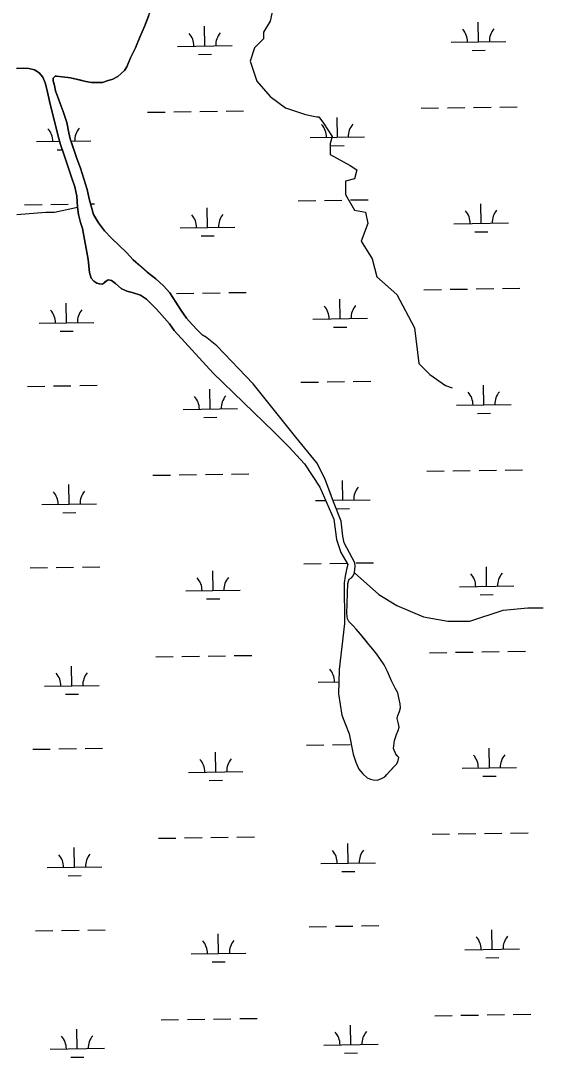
# Model space of a CAD drawing. Extents: x 3807117 to 3845308, y 337856 to 363736.
# Drawn here: x 3828185 to 3829143, y 355909 to 357809 of the extents above; entities that cross this region are included whole.
import ezdxf

# ---------------------------------------------------------------- set-up
doc = ezdxf.new("R2010")
doc.units = 0
doc.layers.add('V-TOPO-SHOR', color=7, linetype='Continuous')
doc.layers.add('V-WETL-SWMP', color=7, linetype='Continuous')

msp = doc.modelspace()

# ---------------------------------------------------------------- linework, layer by layer
at = {"layer": 'V-TOPO-SHOR'}
for points in [[(3828650.1, 357845), (3828642, 357808.3), (3828629.8, 357787.9), (3828629.8, 357775.7), (3828613.5, 357759.4), (3828605.3, 357735), (3828617.5, 357698.3), (3828642, 357669.8), (3828670.5, 357649.4), (3828707.2, 357637.2), (3828727.5, 357633.1), (3828731.6, 357633.1)], [(3828419.5, 357818.7), (3828411.6, 357798.4), (3828402.9, 357779), (3828395, 357759.5), (3828385.9, 357740.8), (3828379.2, 357724.5), (3828374.8, 357717.9), (3828369, 357712.4), (3828362.7, 357706.6), (3828353.7, 357702), (3828343.5, 357698.5), (3828334.9, 357695.9), (3828326, 357695.5), (3828314.7, 357696), (3828304.1, 357697.6), (3828292.5, 357700.4), (3828275.7, 357704.4), (3828260.9, 357706.4), (3828250.4, 357707.2), (3828247.6, 357707.3)], [(3828218.8, 357713.7), (3828209.9, 357718.8), (3828199.3, 357721.2), (3828190, 357722), (3828177.1, 357721.3)], [(3828466.3, 357241.1), (3828457.8, 357253.7), (3828439.1, 357274.4), (3828432.9, 357280.7), (3828425.2, 357289), (3828415.5, 357298.4), (3828404.2, 357306.2), (3828389, 357311), (3828379.3, 357313.4), (3828368.8, 357318.1), (3828358.7, 357327.2), (3828351.3, 357332.6), (3828345.1, 357333.9), (3828341.2, 357331.9), (3828338.4, 357329.6), (3828334.5, 357326.1), (3828333.7, 357326.1), (3828329, 357326.5), (3828324.4, 357328.1), (3828318.9, 357331.7), (3828313.9, 357337.1), (3828310.8, 357347.7), (3828308.2, 357371.1), (3828298, 357428.1), (3828294.6, 357439.4), (3828290.7, 357453.5), (3828288.9, 357467.2), (3828287.4, 357487.4), (3828284, 357504.2), (3828278.6, 357520.6), (3828274.4, 357533.2), (3828270.5, 357544.5), (3828263.6, 357564.4), (3828257.9, 357582), (3828253.3, 357597.2), (3828248.3, 357617.5), (3828243.4, 357636.7), (3828237.6, 357661.7), (3828232.3, 357683.2), (3828229.6, 357695.3), (3828225, 357705.8), (3828218.8, 357713.7)], [(3828247.6, 357707.3), (3828244.5, 357703.4), (3828244.5, 357698.3), (3828245.2, 357695.2), (3828246.4, 357690.5), (3828248.3, 357680.7), (3828252.1, 357670.6), (3828257.1, 357657.3), (3828262.5, 357642.4), (3828269, 357622.5), (3828273.2, 357603.4), (3828275.5, 357592.4), (3828280.1, 357578.4), (3828287.4, 357556.5), (3828294.3, 357538.5), (3828300.4, 357519.4), (3828306.6, 357499.8), (3828310.4, 357482.3), (3828313.8, 357469), (3828318.4, 357454.1), (3828327.3, 357438.5), (3828338.2, 357424), (3828351.3, 357410.7), (3828366.1, 357396.1), (3828378.5, 357384), (3828390.9, 357371), (3828402.9, 357360.5), (3828416.9, 357348.3), (3828432.5, 357336.1), (3828446.4, 357323.2), (3828458.4, 357310.2), (3828469.3, 357293.4), (3828478.9, 357278.1), (3828489, 357264), (3828499.1, 357252.3), (3828509.2, 357242.1), (3828517.7, 357233.1), (3828523.2, 357229.9)], [(3828731.6, 357633.1), (3828739.7, 357620.9), (3828756, 357596.5), (3828752, 357584.2), (3828752, 357563.9), (3828788.6, 357543.5), (3828800.9, 357535.4), (3828796.8, 357519.1), (3828780.5, 357515), (3828780.5, 357490.5), (3828796.8, 357462), (3828817.2, 357458), (3828821.2, 357437.6), (3828809, 357405), (3828829.4, 357372.4), (3828837.5, 357339.8), (3828874.2, 357307.2), (3828906.8, 357246.1), (3828914.9, 357180.9), (3828935.3, 357160.6), (3828963.8, 357140.2), (3828976, 357136.1)], [(3828177.5, 357453.9), (3828230.5, 357458), (3828246.8, 357458), (3828288.9, 357467.2)], [(3828466.3, 357241.1), (3828537.4, 357162.9), (3828648.7, 357055.7), (3828676.6, 357027.8), (3828705.3, 356996.8), (3828733.3, 356954.3), (3828759, 356895.2), (3828764, 356857.9), (3828771.8, 356834.2), (3828784.8, 356812.1), (3828782.4, 356803.3), (3828779.6, 356790.7), (3828777.8, 356778.8), (3828778.4, 356704)], [(3828783.9, 356712.9), (3828782.7, 356722.8), (3828784.5, 356777.3), (3828786.9, 356785.7), (3828791.6, 356787.9), (3828794.6, 356791.6), (3828796.6, 356796.8), (3828798.3, 356809.9), (3828797.7, 356815.6), (3828777.7, 356852), (3828775.3, 356864.4), (3828772.1, 356891.8), (3828758.3, 356927.4), (3828742.3, 356970.1), (3828727.6, 356998.9), (3828689.1, 357045.8), (3828611.1, 357143.2), (3828544.6, 357213.3), (3828523.2, 357229.9)], [(3828796.6, 356796.8), (3828841.6, 356757.2), (3828874.2, 356736.9), (3828923.1, 356716.5), (3828967.9, 356708.4), (3829008.6, 356708.4), (3829069.7, 356728.7), (3829114.5, 356732.8), (3829143.1, 356732.8)], [(3828786.6, 356707.8), (3828783.9, 356712.9)], [(3828778.4, 356704), (3828768.9, 356619.6), (3828767.3, 356575.5), (3828773.4, 356536.1), (3828787.1, 356502.2), (3828794.2, 356464.9), (3828799.2, 356450), (3828804.7, 356437.1), (3828808.4, 356433), (3828812.2, 356428.5), (3828820.1, 356421.4), (3828825.9, 356418.9), (3828831.1, 356417.5), (3828838.4, 356417.1), (3828845.1, 356419.3), (3828852.3, 356423.1), (3828856.3, 356427.4), (3828860.9, 356432.7), (3828869, 356441.2), (3828874.1, 356446.5), (3828876.1, 356450.7), (3828878, 356458.5), (3828875.3, 356461.6), (3828872.6, 356464.6), (3828868.2, 356474.9), (3828870, 356489.5), (3828873.9, 356500.5), (3828876.8, 356507.8), (3828878.8, 356514.1), (3828877.6, 356520.3), (3828876.4, 356525.5), (3828875.3, 356530.1), (3828876.2, 356535.3), (3828879.2, 356542.7), (3828881.1, 356549.5), (3828880.9, 356556.7), (3828878.1, 356568.1), (3828876.3, 356576.9), (3828871.5, 356585.6), (3828864.9, 356599), (3828857.3, 356616.4), (3828851.3, 356628.2), (3828844.8, 356638), (3828837.8, 356647.7), (3828830.4, 356656.9), (3828823.4, 356666), (3828817.5, 356673.2), (3828807.9, 356684.9), (3828799.9, 356693.6), (3828794.6, 356699.7), (3828786.6, 356707.8)]]:
    msp.add_lwpolyline(points, dxfattribs=at)
at = {"layer": 'V-WETL-SWMP'}
for p, q in [((3828411.6, 357798.4), (3828426.6, 357836.9)), ((3828402.9, 357779), (3828411.6, 357798.4)), ((3828522.4, 357762.7), (3828521.9, 357798.7)), ((3829024.3, 357770.2), (3829023.7, 357806.2)), ((3828395, 357759.5), (3828402.9, 357779)), ((3828385.9, 357740.8), (3828395, 357759.5)), ((3828472.4, 357762), (3828572.4, 357763.5)), ((3828974.3, 357769.5), (3829074.2, 357771)), ((3828379.2, 357724.5), (3828385.9, 357740.8)), ((3828510.6, 357747.1), (3828534.6, 357747.5)), ((3829012.5, 357754.6), (3829036.5, 357755)), ((3828177.1, 357721.3), (3828190, 357722)), ((3828190, 357722), (3828199.3, 357721.2)), ((3828199.3, 357721.2), (3828209.9, 357718.8)), ((3828374.8, 357717.9), (3828379.2, 357724.5)), ((3828209.9, 357718.8), (3828218.8, 357713.6)), ((3828218.8, 357713.6), (3828225, 357705.8)), ((3828225, 357705.8), (3828229.6, 357695.3)), ((3828244.5, 357703.4), (3828247.6, 357707.3)), ((3828244.5, 357698.3), (3828244.5, 357703.4)), ((3828247.6, 357707.3), (3828250.4, 357707.2)), ((3828250.4, 357707.2), (3828260.9, 357706.4)), ((3828260.9, 357706.4), (3828275.7, 357704.4)), ((3828275.7, 357704.4), (3828304.1, 357697.6)), ((3828343.5, 357698.5), (3828353.7, 357702)), ((3828353.7, 357702), (3828362.7, 357706.6)), ((3828362.7, 357706.6), (3828374.8, 357717.9)), ((3828229.6, 357695.3), (3828232.3, 357683.2)), ((3828232.3, 357683.2), (3828237.6, 357661.7)), ((3828246.4, 357690.5), (3828244.5, 357698.3)), ((3828248.3, 357680.7), (3828246.4, 357690.5)), ((3828304.1, 357697.6), (3828314.7, 357696)), ((3828314.7, 357696), (3828326, 357695.5)), ((3828326, 357695.5), (3828334.9, 357695.9)), ((3828334.9, 357695.9), (3828343.5, 357698.5)), ((3828257.1, 357657.3), (3828248.3, 357680.7)), ((3828237.6, 357661.7), (3828243.4, 357636.7)), ((3828262.5, 357642.4), (3828257.1, 357657.3)), ((3828513.4, 357642.5), (3828545.4, 357643)), ((3828561.4, 357643.2), (3828593.3, 357643.7)), ((3828919.2, 357648.6), (3828951.2, 357649.1)), ((3828967.2, 357649.3), (3828999.2, 357649.8)), ((3829015.2, 357650), (3829047.2, 357650.5)), ((3829063.2, 357650.7), (3829095.2, 357651.2)), ((3828243.4, 357636.7), (3828248.3, 357617.5)), ((3828269, 357622.5), (3828262.5, 357642.4)), ((3828417.4, 357641.1), (3828449.4, 357641.5)), ((3828465.4, 357641.8), (3828497.4, 357642.3)), ((3828765.4, 357595.5), (3828764.9, 357631.5)), ((3828248.3, 357617.5), (3828253.3, 357597.2)), ((3828273.2, 357603.4), (3828269, 357622.5)), ((3828213.6, 357587.3), (3828256.1, 357587.9)), ((3828253.3, 357597.2), (3828257.9, 357582)), ((3828275.5, 357592.4), (3828273.2, 357603.4)), ((3828287.4, 357556.5), (3828275.5, 357592.4)), ((3828276.9, 357588.2), (3828313.5, 357588.7)), ((3828715.4, 357594.8), (3828815.4, 357596.3)), ((3828251.8, 357572.4), (3828261, 357572.5)), ((3828257.9, 357582), (3828263.6, 357564.4)), ((3828753.6, 357579.9), (3828777.6, 357580.3)), ((3828263.6, 357564.4), (3828274.4, 357533.2)), ((3828294.3, 357538.5), (3828287.4, 357556.5)), ((3828274.4, 357533.2), (3828278.6, 357520.6)), ((3828306.6, 357499.8), (3828294.3, 357538.5)), ((3828278.6, 357520.6), (3828284, 357504.2)), ((3828284, 357504.2), (3828287.4, 357487.4)), ((3828310.4, 357482.3), (3828306.6, 357499.8)), ((3828239.9, 357472.2), (3828271.9, 357472.7)), ((3828287.4, 357487.4), (3828288.9, 357467.2)), ((3828287.9, 357472.9), (3828288.4, 357472.9)), ((3828313.8, 357469), (3828310.4, 357482.3)), ((3828312.7, 357473.3), (3828319.9, 357473.4)), ((3828693.7, 357479), (3828725.7, 357479.5)), ((3828741.7, 357479.7), (3828773.7, 357480.2)), ((3828789.7, 357480.4), (3828821.7, 357480.9)), ((3829029.2, 357437.6), (3829028.7, 357473.6)), ((3828191.9, 357471.5), (3828223.9, 357472)), ((3828288.9, 357467.2), (3828290.7, 357453.5)), ((3828290.7, 357453.5), (3828294.6, 357439.4)), ((3828318.4, 357454.1), (3828313.8, 357469)), ((3828327.3, 357438.5), (3828318.4, 357454.1)), ((3828527.4, 357430.1), (3828526.8, 357466.1)), ((3828294.6, 357439.4), (3828298, 357428.1)), ((3828338.2, 357424), (3828327.3, 357438.5)), ((3828979.2, 357436.8), (3829079.2, 357438.3)), ((3828298, 357428.1), (3828308.2, 357371.1)), ((3828351.3, 357410.7), (3828338.2, 357424)), ((3828477.4, 357429.3), (3828577.4, 357430.8)), ((3829017.5, 357422), (3829041.5, 357422.3)), ((3828378.5, 357384), (3828351.3, 357410.7)), ((3828515.6, 357414.5), (3828539.6, 357414.8)), ((3828390.9, 357371), (3828378.5, 357384)), ((3828308.2, 357371.1), (3828310.8, 357347.7)), ((3828416.9, 357348.3), (3828390.9, 357371)), ((3828310.8, 357347.7), (3828313.9, 357337.1)), ((3828432.5, 357336.1), (3828416.9, 357348.3)), ((3828313.9, 357337.1), (3828318.9, 357331.7)), ((3828318.9, 357331.7), (3828324.4, 357328.1)), ((3828324.4, 357328.1), (3828329, 357326.5)), ((3828329, 357326.5), (3828334.5, 357326.1)), ((3828334.5, 357326.1), (3828341.2, 357331.9)), ((3828341.2, 357331.9), (3828345.1, 357333.9)), ((3828345.1, 357333.9), (3828351.3, 357332.6)), ((3828351.3, 357332.6), (3828358.7, 357327.1)), ((3828358.7, 357327.1), (3828368.8, 357318.1)), ((3828446.4, 357323.2), (3828432.5, 357336.1)), ((3828458.4, 357310.2), (3828446.4, 357323.2)), ((3828368.8, 357318.1), (3828379.3, 357313.4)), ((3828379.3, 357313.4), (3828389, 357311)), ((3828389, 357311), (3828404.2, 357306.2)), ((3828404.2, 357306.2), (3828415.5, 357298.4)), ((3828469.3, 357293.4), (3828458.4, 357310.2)), ((3828470.3, 357309.1), (3828502.3, 357309.6)), ((3828518.3, 357309.9), (3828550.3, 357310.3)), ((3828566.3, 357310.6), (3828598.3, 357311.1)), ((3828924.2, 357315.9), (3828956.2, 357316.4)), ((3828972.2, 357316.7), (3829004.2, 357317.1)), ((3829020.2, 357317.4), (3829052.2, 357317.9)), ((3829068.2, 357318.1), (3829100.2, 357318.6)), ((3828268.5, 357255.4), (3828268, 357291.4)), ((3828415.5, 357298.4), (3828425.2, 357289)), ((3828425.2, 357289), (3828432.9, 357280.7)), ((3828478.9, 357278.1), (3828469.3, 357293.4)), ((3828770.4, 357262.9), (3828769.9, 357298.9)), ((3828432.9, 357280.7), (3828439.1, 357274.4)), ((3828439.1, 357274.4), (3828457.8, 357253.7)), ((3828489, 357264), (3828478.9, 357278.1)), ((3828499.1, 357252.3), (3828489, 357264)), ((3828720.4, 357262.1), (3828820.4, 357263.6)), ((3828218.5, 357254.6), (3828318.5, 357256.1)), ((3828457.8, 357253.7), (3828466.3, 357241.1)), ((3828509.2, 357242.1), (3828499.1, 357252.3)), ((3828758.6, 357247.3), (3828782.6, 357247.6)), ((3828256.8, 357239.8), (3828280.8, 357240.1)), ((3828466.3, 357241.1), (3828537.4, 357162.9)), ((3828517.7, 357233.1), (3828509.2, 357242.1)), ((3828523.2, 357229.9), (3828517.7, 357233.1)), ((3828544.6, 357213.3), (3828523.2, 357229.9)), ((3828611.1, 357143.2), (3828544.6, 357213.3)), ((3828537.4, 357162.9), (3828648.7, 357055.7)), ((3828196.9, 357138.8), (3828228.9, 357139.3)), ((3828244.9, 357139.6), (3828276.9, 357140)), ((3828292.9, 357140.3), (3828324.9, 357140.8)), ((3828532.4, 357097.4), (3828531.8, 357133.4)), ((3828689.1, 357045.8), (3828611.1, 357143.2)), ((3828698.7, 357146.4), (3828730.7, 357146.8)), ((3828746.7, 357147.1), (3828778.7, 357147.6)), ((3828794.7, 357147.8), (3828826.7, 357148.3)), ((3829034.2, 357105), (3829033.7, 357141)), ((3828482.4, 357096.7), (3828582.4, 357098.2)), ((3828984.2, 357104.2), (3829084.2, 357105.7)), ((3828520.6, 357081.8), (3828544.6, 357082.2)), ((3829022.5, 357089.3), (3829046.5, 357089.7)), ((3828648.7, 357055.7), (3828676.6, 357027.8)), ((3828727.6, 356998.9), (3828689.1, 357045.8)), ((3828676.6, 357027.8), (3828705.3, 356996.8)), ((3828742.3, 356970.1), (3828727.6, 356998.9)), ((3828571.3, 356977.9), (3828603.3, 356978.4)), ((3828705.3, 356996.8), (3828733.3, 356954.3)), ((3828929.2, 356983.3), (3828961.2, 356983.8)), ((3828977.2, 356984), (3829009.2, 356984.5)), ((3829025.2, 356984.7), (3829057.2, 356985.2)), ((3829073.2, 356985.5), (3829105.2, 356985.9)), ((3828427.3, 356975.8), (3828459.3, 356976.3)), ((3828475.3, 356976.5), (3828507.3, 356977)), ((3828523.3, 356977.2), (3828555.3, 356977.7)), ((3828758.3, 356927.4), (3828742.3, 356970.1)), ((3828775.4, 356930.2), (3828774.8, 356966.2)), ((3828273.5, 356922.7), (3828273, 356958.7)), ((3828733.3, 356954.3), (3828759, 356895.2)), ((3828223.5, 356922), (3828323.5, 356923.5)), ((3828725.4, 356929.5), (3828744, 356929.8)), ((3828757.3, 356930), (3828825.4, 356931)), ((3828772.1, 356891.8), (3828758.3, 356927.4)), ((3828261.8, 356907.1), (3828285.8, 356907.5)), ((3828763.6, 356914.6), (3828787.6, 356915)), ((3828759, 356895.2), (3828764, 356857.9)), ((3828775.3, 356864.4), (3828772.1, 356891.8)), ((3828777.7, 356852), (3828775.3, 356864.4)), ((3828764, 356857.9), (3828771.8, 356834.2)), ((3828797.7, 356815.6), (3828777.7, 356852)), ((3828771.8, 356834.2), (3828784.8, 356812.1)), ((3828249.8, 356806.9), (3828281.8, 356807.4)), ((3828297.8, 356807.6), (3828329.8, 356808.1)), ((3828703.7, 356813.7), (3828735.7, 356814.2)), ((3828751.7, 356814.4), (3828783.2, 356814.9)), ((3828784.8, 356812.1), (3828782.4, 356803.3)), ((3828796.6, 356796.8), (3828798.3, 356809.9)), ((3828798.3, 356809.9), (3828797.7, 356815.6)), ((3828799.7, 356815.2), (3828831.7, 356815.6)), ((3829039.2, 356772.3), (3829038.7, 356808.3)), ((3828201.9, 356806.2), (3828233.8, 356806.7)), ((3828537.4, 356764.8), (3828536.8, 356800.8)), ((3828779.6, 356790.7), (3828777.8, 356778.7)), ((3828782.4, 356803.3), (3828779.6, 356790.7)), ((3828791.6, 356787.9), (3828794.6, 356791.6)), ((3828794.6, 356791.6), (3828796.6, 356796.8)), ((3828777.8, 356778.7), (3828778.4, 356704)), ((3828782.7, 356722.8), (3828784.5, 356777.3)), ((3828784.5, 356777.3), (3828786.9, 356785.7)), ((3828786.9, 356785.7), (3828791.6, 356787.9)), ((3828989.2, 356771.6), (3829089.2, 356773.1)), ((3828487.4, 356764), (3828587.3, 356765.5)), ((3829027.4, 356756.7), (3829051.4, 356757.1)), ((3828525.6, 356749.2), (3828549.6, 356749.5)), ((3828783.9, 356712.9), (3828782.7, 356722.8)), ((3828786.6, 356707.8), (3828783.9, 356712.9)), ((3828778.4, 356704), (3828768.9, 356619.6)), ((3828794.6, 356699.7), (3828786.6, 356707.8)), ((3828799.9, 356693.6), (3828794.6, 356699.7)), ((3828807.9, 356684.9), (3828799.9, 356693.6)), ((3828823.4, 356666), (3828807.9, 356684.9)), ((3828830.4, 356656.9), (3828823.4, 356666)), ((3828837.8, 356647.7), (3828830.4, 356656.9)), ((3828432.3, 356643.1), (3828464.3, 356643.6)), ((3828480.3, 356643.9), (3828512.3, 356644.3)), ((3828528.3, 356644.6), (3828560.3, 356645.1)), ((3828576.3, 356645.3), (3828608.3, 356645.8)), ((3828844.8, 356638), (3828837.8, 356647.7)), ((3828851.3, 356628.2), (3828844.8, 356638)), ((3828934.2, 356650.7), (3828966.2, 356651.1)), ((3828982.2, 356651.4), (3829014.2, 356651.9)), ((3829030.2, 356652.1), (3829062.2, 356652.6)), ((3829078.2, 356652.8), (3829110.2, 356653.3)), ((3828278.5, 356590.1), (3828278, 356626.1)), ((3828768.9, 356619.6), (3828767.3, 356575.5)), ((3828857.3, 356616.4), (3828851.3, 356628.2)), ((3828864.9, 356599), (3828857.3, 356616.4)), ((3828871.5, 356585.6), (3828864.9, 356599)), ((3828228.5, 356589.3), (3828328.5, 356590.8)), ((3828730.4, 356596.9), (3828768.1, 356597.4)), ((3828876.3, 356576.9), (3828871.5, 356585.6)), ((3828266.7, 356574.5), (3828290.7, 356574.8)), ((3828767.3, 356575.5), (3828773.4, 356536.1)), ((3828878.1, 356568.1), (3828876.3, 356576.9)), ((3828880.9, 356556.7), (3828878.1, 356568.1)), ((3828876.2, 356535.3), (3828879.2, 356542.7)), ((3828879.2, 356542.7), (3828881.1, 356549.5)), ((3828881.1, 356549.5), (3828880.9, 356556.7)), ((3828773.4, 356536.1), (3828787.1, 356502.2)), ((3828875.3, 356530.1), (3828876.2, 356535.3)), ((3828877.6, 356520.3), (3828875.3, 356530.1)), ((3828873.9, 356500.5), (3828876.8, 356507.8)), ((3828876.8, 356507.8), (3828878.8, 356514.1)), ((3828878.8, 356514.1), (3828877.6, 356520.3)), ((3828787.1, 356502.2), (3828794.2, 356464.9)), ((3828868.2, 356474.9), (3828870, 356489.5)), ((3828870, 356489.5), (3828873.9, 356500.5)), ((3828206.8, 356473.6), (3828238.8, 356474)), ((3828254.8, 356474.3), (3828286.8, 356474.8)), ((3828302.8, 356475), (3828334.8, 356475.5)), ((3828542.3, 356432.2), (3828541.8, 356468.2)), ((3828708.7, 356481.1), (3828740.7, 356481.6)), ((3828756.7, 356481.8), (3828788.7, 356482.3)), ((3828872.6, 356464.6), (3828868.2, 356474.9)), ((3829044.2, 356439.7), (3829043.6, 356475.7)), ((3828794.2, 356464.9), (3828799.2, 356450)), ((3828799.2, 356450), (3828804.7, 356437.1)), ((3828860.9, 356432.7), (3828874.1, 356446.5)), ((3828878, 356458.5), (3828872.6, 356464.6)), ((3828874.1, 356446.5), (3828876.1, 356450.7)), ((3828876.1, 356450.7), (3828878, 356458.5)), ((3828492.3, 356431.4), (3828592.3, 356432.9)), ((3828804.7, 356437.1), (3828808.4, 356433)), ((3828808.4, 356433), (3828812.2, 356428.5)), ((3828812.2, 356428.5), (3828820.1, 356421.4)), ((3828852.3, 356423.1), (3828856.3, 356427.4)), ((3828856.3, 356427.4), (3828860.9, 356432.7)), ((3828994.2, 356438.9), (3829094.2, 356440.4)), ((3828530.6, 356416.6), (3828554.6, 356416.9)), ((3828820.1, 356421.4), (3828825.9, 356418.9)), ((3828825.9, 356418.9), (3828831.1, 356417.5)), ((3828831.1, 356417.5), (3828838.4, 356417.1)), ((3828838.4, 356417.1), (3828845.1, 356419.3)), ((3828845.1, 356419.3), (3828852.3, 356423.1)), ((3829032.4, 356424.1), (3829056.4, 356424.4)), ((3828581.3, 356312.7), (3828613.3, 356313.1)), ((3828939.2, 356318), (3828971.2, 356318.5)), ((3828987.1, 356318.7), (3829019.1, 356319.2)), ((3829035.1, 356319.5), (3829067.1, 356319.9)), ((3829083.1, 356320.2), (3829115.1, 356320.7)), ((3828437.3, 356310.5), (3828469.3, 356311)), ((3828485.3, 356311.2), (3828517.3, 356311.7)), ((3828533.3, 356311.9), (3828565.3, 356312.4)), ((3828785.3, 356265), (3828784.8, 356301)), ((3828283.5, 356257.4), (3828282.9, 356293.4)), ((3828233.5, 356256.7), (3828333.5, 356258.2)), ((3828735.3, 356264.2), (3828835.3, 356265.7)), ((3828271.7, 356241.8), (3828295.7, 356242.2)), ((3828773.6, 356249.4), (3828797.6, 356249.7)), ((3828307.8, 356142.4), (3828339.8, 356142.8)), ((3828713.7, 356148.4), (3828745.7, 356148.9)), ((3828761.7, 356149.2), (3828793.7, 356149.6)), ((3828809.7, 356149.9), (3828841.7, 356150.4)), ((3829049.2, 356107), (3829048.6, 356143)), ((3828211.8, 356140.9), (3828243.8, 356141.4)), ((3828259.8, 356141.7), (3828291.8, 356142.1)), ((3828547.3, 356099.5), (3828546.8, 356135.5)), ((3828999.2, 356106.3), (3829099.2, 356107.8)), ((3828497.3, 356098.8), (3828597.3, 356100.3)), ((3829037.4, 356091.4), (3829061.4, 356091.8)), ((3828535.6, 356083.9), (3828559.6, 356084.3)), ((3828442.3, 355977.9), (3828474.3, 355978.3)), ((3828490.3, 355978.6), (3828522.3, 355979.1)), ((3828538.3, 355979.3), (3828570.3, 355979.8)), ((3828586.3, 355980), (3828618.3, 355980.5)), ((3828944.1, 355985.4), (3828976.1, 355985.9)), ((3828992.1, 355986.1), (3829024.1, 355986.6)), ((3829040.1, 355986.8), (3829072.1, 355987.3)), ((3829088.1, 355987.5), (3829120.1, 355988)), ((3828288.5, 355924.8), (3828287.9, 355960.8)), ((3828790.3, 355932.3), (3828789.8, 355968.3)), ((3828238.5, 355924.1), (3828338.5, 355925.6)), ((3828740.3, 355931.6), (3828840.3, 355933.1)), ((3828778.6, 355916.7), (3828802.6, 355917.1)), ((3828276.7, 355909.2), (3828300.7, 355909.6))]:
    msp.add_line(p, q, dxfattribs=at)
for centre, start, end in [((3828467.2, 357762.4), 0.0865, 41.6302), ((3828577.6, 357764), 140.0865, 181.6302), ((3828969, 357769.9), 0.0865, 41.6302), ((3829079.5, 357771.5), 140.0865, 181.6302), ((3828208.3, 357587.6), 0.0865, 41.6302), ((3828318.8, 357589.3), 140.0865, 181.6302), ((3828710.2, 357595.2), 0.0865, 41.6302), ((3828820.6, 357596.8), 140.0865, 181.6302), ((3828472.1, 357429.7), 0.0865, 41.6302), ((3828582.6, 357431.4), 140.0865, 181.6302), ((3828974, 357437.2), 0.0865, 41.6302), ((3829084.5, 357438.9), 140.0865, 181.6302), ((3828715.1, 357262.5), 0.0865, 41.6302), ((3828825.6, 357264.2), 140.0865, 181.6302), ((3828213.3, 357255), 0.0865, 41.6302), ((3828323.8, 357256.7), 140.0865, 181.6302), ((3828477.1, 357097.1), 0.0865, 41.6302), ((3828587.6, 357098.7), 140.0865, 181.6302), ((3828979, 357104.6), 0.0865, 41.6302), ((3829089.5, 357106.3), 140.0865, 181.6302), ((3828218.3, 356922.4), 0.0865, 41.6302), ((3828328.8, 356924), 140.0865, 181.6302), ((3828720.1, 356929.9), 11.8756, 29.2359), ((3828830.6, 356931.5), 140.0865, 181.6302), ((3828592.6, 356766.1), 140.0865, 181.6302), ((3828984, 356772), 0.0865, 41.6302), ((3829094.4, 356773.6), 140.0865, 181.6302), ((3828482.1, 356764.4), 0.0865, 41.6302), ((3828725.1, 356597.3), 0.0865, 41.6302), ((3828223.3, 356589.7), 0.0865, 41.6302), ((3828333.7, 356591.4), 140.0865, 181.6302), ((3828487.1, 356431.8), 0.0865, 41.6302), ((3828597.6, 356433.5), 140.0865, 181.6302), ((3828988.9, 356439.3), 0.0865, 41.6302), ((3829099.4, 356441), 140.0865, 181.6302), ((3828228.2, 356257.1), 0.0865, 41.6302), ((3828338.7, 356258.8), 140.0865, 181.6302), ((3828730.1, 356264.6), 0.0865, 41.6302), ((3828840.6, 356266.3), 140.0865, 181.6302), ((3828602.5, 356100.8), 140.0865, 181.6302), ((3828993.9, 356106.7), 0.0865, 41.6302), ((3829104.4, 356108.3), 140.0865, 181.6302), ((3828492.1, 356099.2), 0.0865, 41.6302), ((3828735.1, 355932), 0.0865, 41.6302), ((3828845.6, 355933.6), 140.0865, 181.6302), ((3828233.2, 355924.5), 0.0865, 41.6302), ((3828343.7, 355926.1), 140.0865, 181.6302)]:
    msp.add_arc(centre, 35.2, start, end, dxfattribs=at)

doc.saveas('drawing.dxf')
